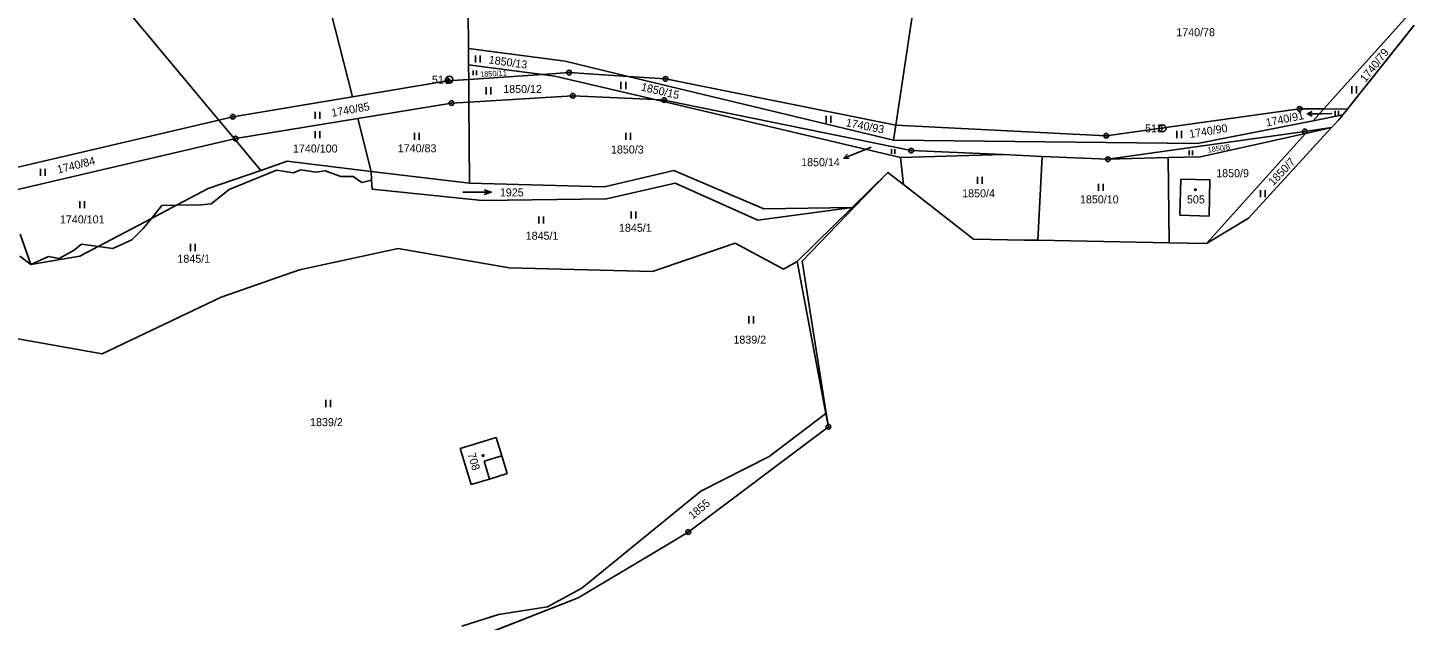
# Model space of a CAD drawing. Extents: x -445050 to -440454, y -1134563 to -1129741.
# Drawn here: x -443437.5 to -443143, y -1133568.6 to -1133442.6 of the extents above; entities that cross this region are included whole.
import ezdxf

# ---------------------------------------------------------------- set-up
doc = ezdxf.new("R2010")
doc.units = 0
for name, color, linetype in [('Vrstva 1', 7, 'Continuous'), ('Vrstva 13', 7, 'Continuous'), ('Vrstva 16', 7, 'Continuous'), ('Vrstva 17', 7, 'Continuous'), ('Vrstva 18', 7, 'Continuous'), ('Vrstva 19', 7, 'Continuous'), ('Vrstva 24', 7, 'Continuous'), ('Vrstva 25', 7, 'Continuous'), ('Vrstva 3', 7, 'Continuous'), ('Vrstva 37', 7, 'Continuous'), ('Vrstva 4', 7, 'Continuous'), ('Vrstva 52', 7, 'Continuous'), ('Vrstva 6', 7, 'Continuous')]:
    doc.layers.add(name, color=color, linetype=linetype)

msp = doc.modelspace()

# ---------------------------------------------------------------- linework, layer by layer
at = {"layer": 'Vrstva 1'}
for p, q in [((-443281.16, -1133481.11), (-443262.38, -1133480.83)), ((-443280.03, -1133533.78), (-443267.99, -1133524.65)), ((-443338.01, -1133529.78), (-443345.68, -1133532.12)), ((-443336.83, -1133533.66), (-443338.01, -1133529.78)), ((-443345.68, -1133532.12), (-443343.35, -1133539.77)), ((-443335.68, -1133537.43), (-443336.83, -1133533.66)), ((-443343.35, -1133539.77), (-443339.45, -1133538.58)), ((-443339.45, -1133538.58), (-443335.68, -1133537.43))]:
    msp.add_line(p, q, dxfattribs=at)
for points in [[(-443243.57, -1133399.52), (-443253.16, -1133463.33)], [(-443143.76, -1133439.39), (-443162.2, -1133459.91)], [(-443343.91, -1133447.06), (-443323.39, -1133449.78)], [(-443343.91, -1133447.06), (-443343.88, -1133450.51)], [(-443343.88, -1133450.51), (-443343.85, -1133453.64)], [(-443343.88, -1133450.51), (-443328.2, -1133452.58)], [(-443309.99, -1133453), (-443323.39, -1133449.78)], [(-443368.58, -1133457.33), (-443348.38, -1133453.95)], [(-443348.38, -1133453.95), (-443343.85, -1133453.64)], [(-443343.85, -1133453.64), (-443328.2, -1133452.58)], [(-443343.85, -1133453.64), (-443343.81, -1133458.44)], [(-443328.2, -1133452.58), (-443322.54, -1133452.19)], [(-443328.2, -1133452.58), (-443325.58, -1133452.92)], [(-443325.58, -1133452.92), (-443304.34, -1133457.92)], [(-443322.54, -1133452.19), (-443309.99, -1133453)], [(-443309.99, -1133453), (-443302.04, -1133453.52)], [(-443309.99, -1133453), (-443253.65, -1133466.56)], [(-443302.04, -1133453.52), (-443253.16, -1133463.33)], [(-443321.75, -1133457.09), (-443343.81, -1133458.44)], [(-443304.34, -1133457.92), (-443321.75, -1133457.09)], [(-443394, -1133461.58), (-443368.58, -1133457.33)], [(-443347.53, -1133458.67), (-443367.41, -1133461.94)], [(-443343.81, -1133458.44), (-443347.53, -1133458.67)], [(-443343.81, -1133458.44), (-443343.67, -1133475.7)], [(-443302.36, -1133458.02), (-443304.34, -1133457.92)], [(-443304.34, -1133457.92), (-443252.17, -1133470.22)], [(-443249.84, -1133468.75), (-443302.36, -1133458.02)], [(-443208.41, -1133465.6), (-443167.37, -1133459.9)], [(-443167.37, -1133459.9), (-443162.2, -1133459.91)], [(-443162.2, -1133459.91), (-443164.45, -1133462.42)], [(-443162.2, -1133459.91), (-443157.19, -1133459.92)], [(-443445.42, -1133473.61), (-443396.96, -1133462.27)], [(-443396.96, -1133462.27), (-443394, -1133461.58)], [(-443396.96, -1133462.27), (-443393.63, -1133466.27)], [(-443367.41, -1133461.94), (-443393.39, -1133466.21)], [(-443189.07, -1133467.24), (-443164.45, -1133462.42)], [(-443158.2, -1133461.19), (-443164.45, -1133462.42)], [(-443253.16, -1133463.33), (-443253.65, -1133466.56)], [(-443253.16, -1133463.33), (-443208.41, -1133465.6)], [(-443166.24, -1133464.68), (-443208.07, -1133470.61)], [(-443188.42, -1133470.08), (-443166.07, -1133465.1)], [(-443187.15, -1133488.51), (-443166.07, -1133465.1)], [(-443160.54, -1133463.87), (-443166.24, -1133464.68)], [(-443166.07, -1133465.1), (-443160.54, -1133463.87)], [(-443393.63, -1133466.27), (-443443.68, -1133477.93)], [(-443393.39, -1133466.21), (-443393.63, -1133466.27)], [(-443253.65, -1133466.56), (-443189.07, -1133467.24)], [(-443249.84, -1133468.75), (-443230.32, -1133469.62)], [(-443388.05, -1133472.97), (-443382.43, -1133471.02)], [(-443382.43, -1133471.02), (-443364.56, -1133473.18)], [(-443252.17, -1133470.22), (-443230.32, -1133469.62)], [(-443252.17, -1133470.22), (-443251.53, -1133475.95)], [(-443230.32, -1133469.62), (-443222.05, -1133469.99)], [(-443222.99, -1133487.82), (-443222.05, -1133469.99)], [(-443222.05, -1133469.99), (-443208.07, -1133470.61)], [(-443195.26, -1133470.26), (-443208.07, -1133470.61)], [(-443188.42, -1133470.08), (-443195.26, -1133470.26)], [(-443195.26, -1133470.26), (-443195.08, -1133488.36)], [(-443399.21, -1133476.84), (-443388.05, -1133472.97)], [(-443364.48, -1133475.04), (-443364.56, -1133473.18)], [(-443364.56, -1133473.18), (-443343.67, -1133475.7)], [(-443300.3, -1133472.96), (-443314.99, -1133476.47)], [(-443281.16, -1133481.11), (-443300.3, -1133472.96)], [(-443192.76, -1133482.52), (-443192.57, -1133474.81)], [(-443192.57, -1133474.81), (-443186.4, -1133474.96)], [(-443405.94, -1133480.38), (-443399.21, -1133476.84)], [(-443364.4, -1133476.98), (-443364.48, -1133475.04)], [(-443364.4, -1133476.98), (-443340.98, -1133479.38)], [(-443314.99, -1133476.47), (-443343.67, -1133475.7)], [(-443314.56, -1133479.04), (-443299.97, -1133475.68)], [(-443299.97, -1133475.68), (-443282.47, -1133483.55)], [(-443186.4, -1133474.96), (-443186.59, -1133482.67)], [(-443411.24, -1133483.17), (-443405.94, -1133480.38)], [(-443340.98, -1133479.38), (-443314.56, -1133479.04)], [(-443422.57, -1133489.14), (-443411.24, -1133483.17)], [(-443262.38, -1133480.83), (-443282.47, -1133483.55)], [(-443192.76, -1133482.52), (-443186.59, -1133482.67)], [(-443439.14, -1133486.52), (-443436.92, -1133492.94)], [(-443426.47, -1133491.19), (-443422.57, -1133489.14)], [(-443358.86, -1133489.59), (-443379.83, -1133494.11)], [(-443335.28, -1133493.67), (-443358.86, -1133489.59)], [(-443287.28, -1133488.42), (-443304.83, -1133494.43)], [(-443277.02, -1133493.99), (-443287.28, -1133488.42)], [(-443436.92, -1133492.94), (-443426.47, -1133491.19)], [(-443277.02, -1133493.99), (-443274.06, -1133492.31)], [(-443379.83, -1133494.11), (-443396.42, -1133499.92)], [(-443304.83, -1133494.43), (-443335.28, -1133493.67)], [(-443396.42, -1133499.92), (-443421.76, -1133511.95)], [(-443421.76, -1133511.95), (-443449.65, -1133506.99)], [(-443294.58, -1133541.19), (-443280.03, -1133533.78)], [(-443319.83, -1133561.77), (-443294.58, -1133541.19)], [(-443327.14, -1133565.72), (-443319.83, -1133561.77)], [(-443337.57, -1133567.4), (-443327.14, -1133565.72)], [(-443345.3, -1133569.83), (-443337.57, -1133567.4)]]:
    msp.add_lwpolyline(points, dxfattribs=at)
at = {"layer": 'Vrstva 13'}
for points in [[(-443156.78, -1133459.41), (-443142.99, -1133442.12)], [(-443158.2, -1133461.19), (-443157.19, -1133459.92)], [(-443156.78, -1133459.41), (-443157.19, -1133459.92)], [(-443160.05, -1133463.34), (-443159, -1133462.19)], [(-443158.2, -1133461.19), (-443159, -1133462.19)], [(-443178.2, -1133483.16), (-443160.54, -1133463.87)], [(-443160.54, -1133463.87), (-443160.05, -1133463.34)], [(-443262.38, -1133480.83), (-443254.81, -1133473.39)], [(-443251.53, -1133475.95), (-443254.81, -1133473.39)], [(-443236.62, -1133487.56), (-443251.53, -1133475.95)], [(-443274.06, -1133492.31), (-443262.38, -1133480.83)], [(-443187.15, -1133488.51), (-443178.2, -1133483.16)], [(-443236.62, -1133487.56), (-443225.82, -1133487.77)], [(-443225.82, -1133487.77), (-443222.99, -1133487.82)], [(-443222.99, -1133487.82), (-443195.08, -1133488.36)], [(-443187.15, -1133488.51), (-443195.08, -1133488.36)], [(-443267.99, -1133524.65), (-443274.06, -1133492.31)], [(-443267.99, -1133524.65), (-443267.46, -1133527.46)], [(-443297.21, -1133549.88), (-443267.46, -1133527.46)], [(-443301.34, -1133552.35), (-443297.21, -1133549.88)], [(-443320.58, -1133563.84), (-443301.34, -1133552.35)], [(-443347.77, -1133574.52), (-443320.58, -1133563.84)]]:
    msp.add_lwpolyline(points, dxfattribs=at)
at = {"layer": 'Vrstva 16'}
for p, q in [((-443162.68, -1133460.91), (-443165.68, -1133460.95)), ((-443261.37, -1133469.23), (-443264.14, -1133470.37))]:
    msp.add_line(p, q, dxfattribs=at)
for points in [[(-443164.67, -1133461.43), (-443165.68, -1133460.95), (-443164.69, -1133460.43)], [(-443160.55, -1133460.89), (-443162.68, -1133460.91)], [(-443258.4, -1133468), (-443261.37, -1133469.23)], [(-443263.03, -1133470.46), (-443264.14, -1133470.37), (-443263.41, -1133469.53)]]:
    msp.add_lwpolyline(points, dxfattribs=at)
at = {"layer": 'Vrstva 24'}
for centre, radius in [((-443348.38, -1133453.95), 0.5), ((-443347.97, -1133453.68), 0.75), ((-443348.38, -1133453.95), 0.1), ((-443347.97, -1133453.68), 0.1), ((-443322.54, -1133452.19), 0.5), ((-443322.54, -1133452.19), 0.1), ((-443302.04, -1133453.52), 0.5), ((-443302.04, -1133453.52), 0.1), ((-443321.75, -1133457.09), 0.5), ((-443321.75, -1133457.09), 0.1), ((-443347.53, -1133458.67), 0.5), ((-443347.53, -1133458.67), 0.1), ((-443302.36, -1133458.02), 0.5), ((-443302.36, -1133458.02), 0.1), ((-443167.37, -1133459.9), 0.5), ((-443167.37, -1133459.9), 0.1), ((-443394, -1133461.58), 0.5), ((-443394, -1133461.58), 0.1), ((-443393.39, -1133466.21), 0.5), ((-443208.41, -1133465.6), 0.5), ((-443208.41, -1133465.6), 0.1), ((-443196.48, -1133464.03), 0.75), ((-443196.48, -1133464.03), 0.1), ((-443166.24, -1133464.68), 0.5), ((-443166.24, -1133464.68), 0.1), ((-443393.39, -1133466.21), 0.1), ((-443249.84, -1133468.75), 0.5), ((-443249.84, -1133468.75), 0.1), ((-443208.07, -1133470.61), 0.5), ((-443208.07, -1133470.61), 0.1), ((-443267.46, -1133527.46), 0.5), ((-443267.46, -1133527.46), 0.1), ((-443297.21, -1133549.88), 0.5), ((-443297.21, -1133549.88), 0.1)]:
    msp.add_circle(centre, radius, dxfattribs=at)
at = {"layer": 'Vrstva 25'}
for p, q in [((-443342.43, -1133450.06), (-443342.43, -1133448.56)), ((-443341.43, -1133450.06), (-443341.43, -1133448.56)), ((-443342.91, -1133452.75), (-443342.91, -1133451.75)), ((-443342.23, -1133452.75), (-443342.23, -1133451.75)), ((-443311.52, -1133455.67), (-443311.52, -1133454.17)), ((-443310.52, -1133455.67), (-443310.52, -1133454.17)), ((-443340.18, -1133456.8), (-443340.18, -1133455.3)), ((-443339.18, -1133456.8), (-443339.18, -1133455.3)), ((-443156.27, -1133456.59), (-443156.27, -1133455.09)), ((-443155.27, -1133456.59), (-443155.27, -1133455.09)), ((-443376.48, -1133462.03), (-443376.48, -1133460.53)), ((-443375.48, -1133462.03), (-443375.48, -1133460.53)), ((-443267.92, -1133462.85), (-443267.92, -1133461.35)), ((-443266.92, -1133462.85), (-443266.92, -1133461.35)), ((-443159.77, -1133461.3), (-443159.77, -1133460.29)), ((-443159.1, -1133461.3), (-443159.1, -1133460.29)), ((-443376.51, -1133466.14), (-443376.51, -1133464.64)), ((-443375.51, -1133466.14), (-443375.51, -1133464.64)), ((-443355.39, -1133466.48), (-443355.39, -1133464.98)), ((-443354.39, -1133466.48), (-443354.39, -1133464.98)), ((-443310.5, -1133466.48), (-443310.5, -1133464.98)), ((-443309.5, -1133466.48), (-443309.5, -1133464.98)), ((-443193.44, -1133466.09), (-443193.44, -1133464.59)), ((-443192.44, -1133466.09), (-443192.44, -1133464.59)), ((-443254.03, -1133469.47), (-443254.03, -1133468.47)), ((-443253.35, -1133469.47), (-443253.35, -1133468.47)), ((-443190.78, -1133469.73), (-443190.78, -1133468.73)), ((-443190.1, -1133469.73), (-443190.1, -1133468.73)), ((-443434.85, -1133474.14), (-443434.85, -1133472.64)), ((-443433.85, -1133474.14), (-443433.85, -1133472.64)), ((-443235.77, -1133475.83), (-443235.77, -1133474.33)), ((-443234.77, -1133475.83), (-443234.77, -1133474.33)), ((-443210.1, -1133477.34), (-443210.1, -1133475.84)), ((-443209.1, -1133477.34), (-443209.1, -1133475.84)), ((-443175.65, -1133478.68), (-443175.65, -1133477.18)), ((-443174.65, -1133478.68), (-443174.65, -1133477.18)), ((-443426.46, -1133480.99), (-443426.46, -1133479.49)), ((-443425.46, -1133480.99), (-443425.46, -1133479.49)), ((-443328.95, -1133484.28), (-443328.95, -1133482.78)), ((-443327.95, -1133484.28), (-443327.95, -1133482.78)), ((-443309.35, -1133483.22), (-443309.35, -1133481.72)), ((-443308.35, -1133483.22), (-443308.35, -1133481.72)), ((-443402.96, -1133490.11), (-443402.96, -1133488.61)), ((-443401.96, -1133490.11), (-443401.96, -1133488.61)), ((-443284.35, -1133505.49), (-443284.35, -1133503.99)), ((-443283.35, -1133505.49), (-443283.35, -1133503.99)), ((-443374.22, -1133523.28), (-443374.22, -1133521.78)), ((-443373.22, -1133523.28), (-443373.22, -1133521.78))]:
    msp.add_line(p, q, dxfattribs=at)
for points in [[(-443345.09, -1133477.59), (-443339.09, -1133477.59), (-443340.59, -1133477.09)], [(-443339.09, -1133477.59), (-443340.59, -1133478.09)]]:
    msp.add_lwpolyline(points, dxfattribs=at)
for centre in [(-443189.48, -1133477.05), (-443340.81, -1133533.59)]:
    msp.add_circle(centre, 0.175, dxfattribs=at)
at = {"layer": 'Vrstva 3'}
for points in [[(-443192.76, -1133482.52), (-443192.57, -1133474.81)], [(-443192.57, -1133474.81), (-443186.4, -1133474.96)], [(-443186.4, -1133474.96), (-443186.59, -1133482.67)], [(-443192.76, -1133482.52), (-443186.59, -1133482.67)], [(-443338.01, -1133529.78), (-443345.68, -1133532.12)], [(-443336.83, -1133533.66), (-443338.01, -1133529.78)], [(-443345.68, -1133532.12), (-443343.35, -1133539.77)], [(-443336.83, -1133533.66), (-443340.6, -1133534.82)], [(-443340.6, -1133534.82), (-443339.45, -1133538.58)], [(-443343.35, -1133539.77), (-443339.45, -1133538.58)]]:
    msp.add_lwpolyline(points, dxfattribs=at)
at = {"layer": 'Vrstva 37'}
for centre in [(-443189.48, -1133477.05), (-443340.81, -1133533.59)]:
    msp.add_circle(centre, 0.175, dxfattribs=at)
at = {"layer": 'Vrstva 4'}
for p, q in [((-443336.83, -1133533.66), (-443340.6, -1133534.82)), ((-443340.6, -1133534.82), (-443339.45, -1133538.58))]:
    msp.add_line(p, q, dxfattribs=at)
for points in [[(-443390.08, -1133475.09), (-443384.67, -1133472.91)], [(-443384.67, -1133472.91), (-443381.19, -1133473.5)], [(-443381.19, -1133473.5), (-443379.54, -1133472.85)], [(-443379.54, -1133472.85), (-443376.25, -1133473.38)], [(-443376.25, -1133473.38), (-443374.36, -1133473.09)], [(-443374.36, -1133473.09), (-443371, -1133474.27)], [(-443371, -1133474.27), (-443368.41, -1133474.27)], [(-443368.41, -1133474.27), (-443366.59, -1133475.56)], [(-443398.56, -1133480.09), (-443394.74, -1133477.04)], [(-443394.74, -1133477.04), (-443390.08, -1133475.09)], [(-443366.59, -1133475.56), (-443364.48, -1133475.04)], [(-443411.24, -1133483.17), (-443409.04, -1133480.45)], [(-443409.04, -1133480.45), (-443405.94, -1133480.38)], [(-443405.94, -1133480.38), (-443400.62, -1133480.27)], [(-443400.62, -1133480.27), (-443398.56, -1133480.09)], [(-443412.99, -1133485.34), (-443411.24, -1133483.17)], [(-443415.4, -1133487.75), (-443412.99, -1133485.34)], [(-443427.71, -1133489.93), (-443426.12, -1133488.63)], [(-443426.12, -1133488.63), (-443422.57, -1133489.14)], [(-443422.57, -1133489.14), (-443419.46, -1133489.58)], [(-443419.46, -1133489.58), (-443415.4, -1133487.75)], [(-443439.19, -1133491.22), (-443436.92, -1133492.94)], [(-443436.92, -1133492.94), (-443433.13, -1133491.28)], [(-443433.13, -1133491.28), (-443430.89, -1133491.7)], [(-443430.89, -1133491.7), (-443427.71, -1133489.93)]]:
    msp.add_lwpolyline(points, dxfattribs=at)
at = {"layer": 'Vrstva 52'}
msp.add_lwpolyline([(-443142.99, -1133442.12), (-443145.6, -1133445.39), (-443156.78, -1133459.41), (-443157.19, -1133459.92), (-443158.2, -1133461.19), (-443159, -1133462.19), (-443160.05, -1133463.34), (-443160.54, -1133463.87), (-443178.2, -1133483.16), (-443187.15, -1133488.51), (-443195.08, -1133488.36), (-443222.99, -1133487.82), (-443225.82, -1133487.77), (-443236.62, -1133487.56), (-443251.53, -1133475.95), (-443254.81, -1133473.39), (-443261.98, -1133480.82), (-443273.06, -1133492.3), (-443267.92, -1133524.6), (-443267.46, -1133527.46), (-443297.21, -1133549.88), (-443301.34, -1133552.35), (-443320.58, -1133563.84), (-443345.72, -1133573.72)], dxfattribs=at)
at = {"layer": 'Vrstva 6'}
for points in [[(-443344.3, -1133398.7), (-443343.91, -1133447.06)], [(-443368.58, -1133457.33), (-443382.42, -1133402.78)], [(-443428.72, -1133424.11), (-443396.96, -1133462.27)], [(-443364.56, -1133473.18), (-443367.41, -1133461.94)], [(-443393.63, -1133466.27), (-443388.05, -1133472.97)]]:
    msp.add_lwpolyline(points, dxfattribs=at)

# ---------------------------------------------------------------- texts
at = {"layer": 'Vrstva 16'}
msp.add_text('1740/91', height=1.7, rotation=11.4684, dxfattribs=at).set_placement((-443174.36, -1133463.67))
for s, p in [('1850/14', (-443273.24, -1133472.07)), ('1845/1', (-443331.76, -1133487.71)), ('1845/1', (-443311.94, -1133486.02)), ('1845/1', (-443405.75, -1133492.61)), ('1839/2', (-443287.63, -1133509.8))]:
    msp.add_text(s, height=1.7, dxfattribs=at).set_placement(p)
at = {"layer": 'Vrstva 17'}
for s, p in [('514', (-443351.67, -1133454.53)), ('513', (-443200.17, -1133464.88))]:
    msp.add_text(s, height=1.7, dxfattribs=at).set_placement(p)
at = {"layer": 'Vrstva 18'}
for s, height, p in [('1740/78', 1.7, (-443193.55, -1133444.44)), ('1850/12', 1.7, (-443336.53, -1133456.52)), ('1740/91', 0.1, (-443160.79, -1133460.89)), ('1740/100', 1.7, (-443381.2, -1133469.17)), ('1740/83', 1.7, (-443358.93, -1133469.12)), ('1850/3', 1.7, (-443313.65, -1133469.38)), ('1850/14', 0.1, (-443258.64, -1133468)), ('1850/9', 1.7, (-443185.06, -1133474.41)), ('1925', 1.7, (-443337.24, -1133478.5)), ('1850/4', 1.7, (-443239.03, -1133478.7)), ('1850/10', 1.7, (-443214.01, -1133479.98)), ('1740/101', 1.7, (-443430.71, -1133484.24)), ('1839/2', 1.7, (-443377.56, -1133527.34))]:
    msp.add_text(s, height=height, dxfattribs=at).set_placement(p)
for s, height, rotation, p in [('1740/79', 1.7, 51.8022, (-443153.35, -1133454.37)), ('1850/13', 1.7, 351.9684, (-443339.69, -1133450.22)), ('1850/11', 1.14, 2.6463, (-443341.42, -1133453.08)), ('1850/15', 1.7, 346.8501, (-443307.37, -1133455.96)), ('1740/85', 1.7, 10.1907, (-443372.87, -1133461.6)), ('1740/93', 1.7, 348.8985, (-443263.86, -1133463.56)), ('1740/90', 1.7, 9.2295, (-443190.66, -1133466.09)), ('1850/8', 1.14, 8.7135, (-443186.81, -1133469.21)), ('1740/84', 1.7, 14.1345, (-443431.06, -1133473.66)), ('1850/7', 1.7, 46.3194, (-443172.93, -1133476.34)), ('1855', 1.7, 40.1913, (-443296.29, -1133547.25))]:
    msp.add_text(s, height=height, rotation=rotation, dxfattribs=at).set_placement(p)
at = {"layer": 'Vrstva 19'}
msp.add_text('505', height=1.7, dxfattribs=at).set_placement((-443191.28, -1133479.99))
msp.add_text('708', height=1.7, rotation=286.9394, dxfattribs=at).set_placement((-443344.13, -1133533.28))

doc.saveas('drawing.dxf')
